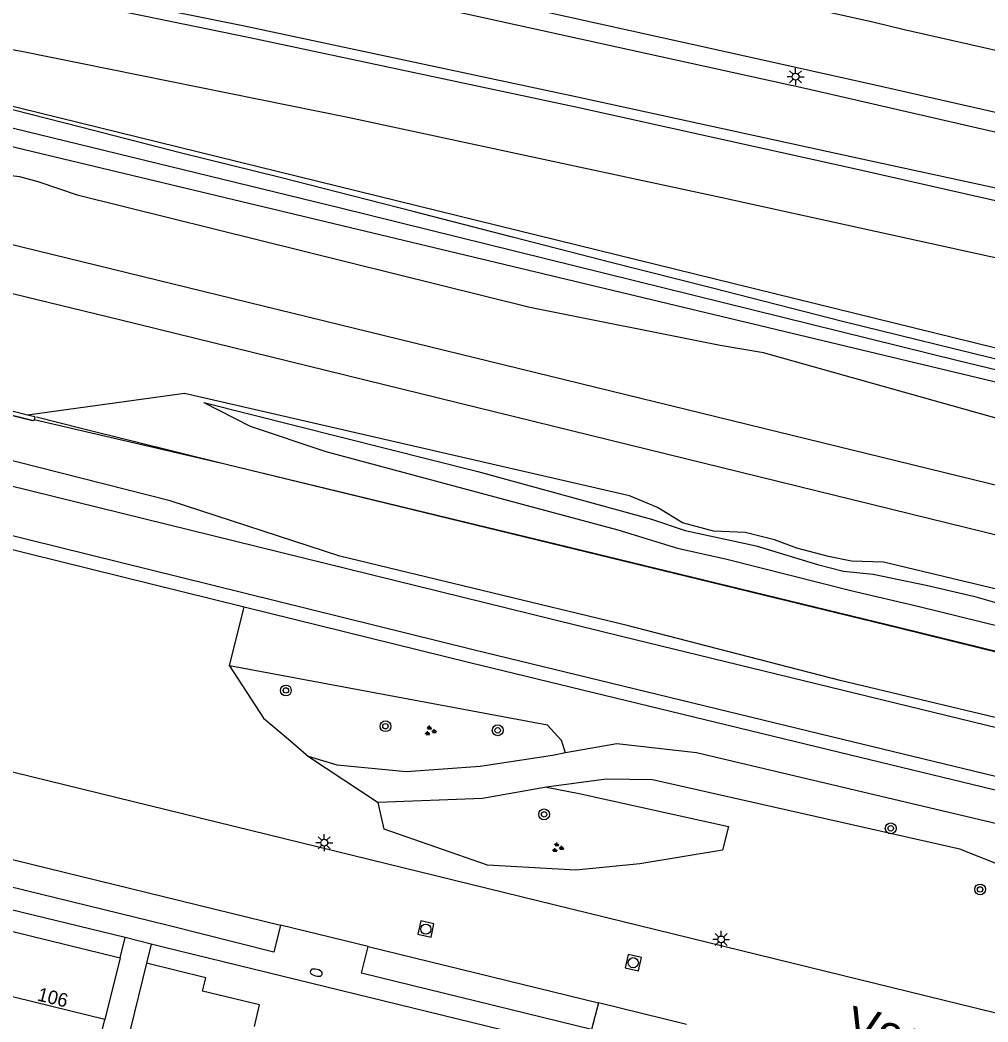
# Model space of a CAD drawing. Extents: x 125000 to 129004, y 397500 to 399008.
# Drawn here: x 126275.5 to 126346.7, y 398672.6 to 398746.2 of the extents above; entities that cross this region are included whole.
import ezdxf

# ---------------------------------------------------------------- set-up
doc = ezdxf.new("R2010")
doc.units = 0
for name, color, linetype in [('gg-afsc-erfafscheiding', 7, 'Continuous'), ('gg-afsc-geluidsscherm', 7, 'Continuous'), ('gg-afsc-hekwerk', 7, 'Continuous'), ('gg-anno-huisnummerreeks BGT', 7, 'Continuous'), ('gg-anno-openbare ruimte label', 7, 'Continuous'), ('gg-aspt-spoorlijn', 7, 'Continuous'), ('gg-bbg-hoofdgebouw', 7, 'Continuous'), ('gg-knt-BGT kruinlijn', 7, 'Continuous'), ('gg-knt-bovenkant onderkant talud', 7, 'Continuous'), ('gg-knt-verharding', 7, 'Continuous'), ('gg-knt-verharding nz', 7, 'Continuous'), ('gg-kntw-beschoeiing', 7, 'Continuous'), ('gg-kntw-bovenkant insteek waterloop', 7, 'Continuous'), ('gg-kntw-waterlijn', 7, 'Continuous'), ('gt-grn-groengrens', 7, 'Continuous'), ('gt-grn-groengrens NZ', 7, 'Continuous'), ('gt-grn-weggrens', 7, 'Continuous'), ('gt-symb-boom', 7, 'Continuous'), ('gt-symb-brandkraan', 7, 'Continuous'), ('gt-symb-groenvak', 7, 'Continuous'), ('gt-symb-lichtmast', 7, 'Continuous'), ('gt-symb-rioolschacht', 7, 'Continuous'), ('gx-grn-maaiveld', 7, 'Continuous')]:
    doc.layers.add(name, color=color, linetype=linetype)

# ---------------------------------------------------------------- blocks, each defined once
blk = doc.blocks.new('gt0-LMAST')
at = {"layer": 'gt-symb-lichtmast'}
for p, q in [((-0.182, 0.173), (-0.447, 0.438)), ((-0.005, 0.246), (-0.005, 0.621)), ((0.172, 0.173), (0.437, 0.438)), ((-0.255, -0.004), (-0.63, -0.004)), ((-0.182, -0.181), (-0.447, -0.446)), ((-0.005, -0.254), (-0.005, -0.629)), ((0.437, -0.446), (0.172, -0.181)), ((0.245, -0.004), (0.62, -0.004))]:
    blk.add_line(p, q, dxfattribs=at)
blk.add_circle((-0.005, -0.004), 0.25, dxfattribs=at)
blk = doc.blocks.new('gt0-BOOM')
at = {"layer": 'gt-symb-boom'}
for radius in [0.4, 0.2]:
    blk.add_circle((0, 0), radius, dxfattribs=at)
blk = doc.blocks.new('gt0-GRVAK')
at = {"layer": 'gt-symb-groenvak'}
for p, q in [((-0.11, 0.189), (-0.228, 0.24)), ((-0.182, 0.153), (0.088, 0.153)), ((-0.091, 0.211), (-0.156, 0.322)), ((-0.047, 0.214), (-0.047, 0.393)), ((-0.004, 0.211), (0.061, 0.322)), ((0.015, 0.189), (0.133, 0.24)), ((0.262, -0.052), (0.197, 0.059)), ((0.305, -0.049), (0.305, 0.13)), ((0.349, -0.052), (0.414, 0.059)), ((-0.245, -0.228), (-0.363, -0.177)), ((-0.318, -0.264), (-0.047, -0.264)), ((-0.226, -0.206), (-0.291, -0.095)), ((-0.183, -0.203), (-0.183, -0.024)), ((-0.139, -0.206), (-0.074, -0.095)), ((-0.12, -0.228), (-0.002, -0.177)), ((0.243, -0.074), (0.125, -0.023)), ((0.17, -0.11), (0.441, -0.11)), ((0.368, -0.074), (0.486, -0.023))]:
    blk.add_line(p, q, dxfattribs=at)
blk = doc.blocks.new('gt0-BR')
at = {"layer": 'gt-symb-brandkraan'}
for centre, radius, start, end in [((-0.244, 0), 0.206, 107.56694, 252.43307), ((0.599, -2.664), 3, 106.89205, 107.56694), ((0, -0.691), 0.938, 73.10799, 106.89205), ((-0.599, -2.664), 3, 72.43309, 73.10799), ((0.244, 0), 0.206, 287.56695, 72.43309), ((0.599, 2.664), 3, 252.43307, 253.10797), ((0, 0.691), 0.938, 253.10797, 286.89206), ((-0.599, 2.664), 3, 286.89206, 287.56695)]:
    blk.add_arc(centre, radius, start, end, dxfattribs=at)
blk = doc.blocks.new('gt0-RS')
at = {"layer": 'gt-symb-rioolschacht'}
blk.add_lwpolyline([(-0.5, -0.5), (0.5, -0.5), (0.5, 0.5), (-0.5, 0.5)], close=True, dxfattribs=at)
blk.add_circle((0, 0), 0.375, dxfattribs=at)

msp = doc.modelspace()

# ---------------------------------------------------------------- linework, layer by layer
at = {"layer": 'gg-afsc-erfafscheiding'}
msp.add_line((126281.332, 398670.926), (126281.776, 398672.75), dxfattribs=at)
at = {"layer": 'gg-afsc-geluidsscherm'}
for p, q in [((126276.085, 398717.186), (126198.598, 398736.329)), ((126276.551, 398716.762), (126201.404, 398735.327)), ((126276.623, 398717.053), (126276.085, 398717.186)), ((126276.572, 398716.845), (126276.551, 398716.762)), ((126276.623, 398717.053), (126276.572, 398716.845))]:
    msp.add_line(p, q, dxfattribs=at)
at = {"layer": 'gg-afsc-hekwerk'}
msp.add_line((126290.598, 398713.583), (126276.572, 398716.845), dxfattribs=at)
msp.add_line((126290.598, 398713.583), (126276.572, 398716.845), dxfattribs=at)
for points in [[(126478.281, 398689.433), (126382.649, 398712.624), (126375.311, 398714.467), (126360.517, 398718.068), (126336.139, 398724.037), (126326.363, 398726.54), (126319.088, 398728.391), (126311.753, 398730.283), (126304.448, 398732.151), (126294.671, 398734.65), (126287.326, 398736.483), (126279.994, 398738.361), (126272.657, 398740.229), (126265.307, 398742.089), (126257.968, 398743.95), (126253.076, 398745.2), (126226.172, 398751.986), (126225.411, 398760.232), (126216.755, 398759.327), (126189.205, 398756.689), (126182.228, 398757.509), (126178.713, 398758.294)], [(126478.281, 398689.433), (126382.649, 398712.624), (126375.311, 398714.467), (126360.517, 398718.068), (126336.139, 398724.037), (126326.363, 398726.54), (126319.088, 398728.391), (126311.753, 398730.283), (126304.448, 398732.151), (126294.671, 398734.65), (126287.326, 398736.483), (126279.994, 398738.361), (126272.657, 398740.229), (126265.307, 398742.089), (126257.968, 398743.95), (126253.076, 398745.2), (126250.039, 398745.963)], [(126290.787, 398713.537), (126280.023, 398716.206), (126276.737, 398717.043)], [(126437.616, 398677.701), (126422.794, 398681.33), (126400.564, 398686.743), (126385.92, 398690.309), (126340.355, 398701.515), (126315.051, 398707.672), (126290.787, 398713.537)]]:
    msp.add_lwpolyline(points, dxfattribs=at)
at = {"layer": 'gg-aspt-spoorlijn'}
for points in [[(126178.191, 398753.482), (126243.646, 398737.457), (126261.198, 398733.101), (126493.406, 398676.338), (126551.442, 398662.053), (126716.835, 398621.637), (126769.514, 398608.681), (126782.186, 398605.654), (126808.742, 398599.06), (126873.678, 398583.156), (126950.767, 398564.393)], [(126177.482, 398749.914), (126237.61, 398735.207), (126282.856, 398724.218), (126424.134, 398689.529), (126477.102, 398676.62), (126493.227, 398672.592), (126610.16, 398643.995), (126627.72, 398639.762), (126691.525, 398624.102), (126709.464, 398619.631), (126949.829, 398560.886)]]:
    msp.add_lwpolyline(points, dxfattribs=at)
at = {"layer": 'gg-bbg-hoofdgebouw'}
for p, q in [((126275.017, 398679.206), (126282.896, 398677.28)), ((126282.896, 398677.28), (126281.776, 398672.75)), ((126284.844, 398676.895), (126282.796, 398668.506)), ((126281.776, 398672.75), (126272.456, 398675.023))]:
    msp.add_line(p, q, dxfattribs=at)
msp.add_lwpolyline([(126292.775, 398672.233), (126293.16, 398673.809), (126288.96, 398674.834), (126289.203, 398675.804), (126284.844, 398676.895)], dxfattribs=at)
at = {"layer": 'gg-knt-BGT kruinlijn'}
for p, q in [((126289.054, 398718.11), (126309.217, 398713.035)), ((126309.217, 398713.035), (126321.982, 398709.528)), ((126321.982, 398709.528), (126324.462, 398708.703)), ((126324.462, 398708.703), (126329.694, 398707.567)), ((126329.694, 398707.567), (126334.2, 398706.198)), ((126334.2, 398706.198), (126336.104, 398705.716)), ((126336.104, 398705.716), (126338.285, 398705.486)), ((126338.285, 398705.486), (126342.189, 398704.681)), ((126342.189, 398704.681), (126345.662, 398703.878)), ((126345.662, 398703.878), (126350.14, 398702.584))]:
    msp.add_line(p, q, dxfattribs=at)
for points in [[(126234.799, 398756.282), (126234.868, 398756.675), (126250.685, 398754.157), (126270.454, 398750.185), (126291.935, 398745.845), (126316.422, 398740.62), (126337.453, 398736.023), (126353.193, 398732.621)], [(126355.401, 398731.102), (126337.004, 398735.278), (126316.431, 398739.841), (126292.451, 398744.923), (126270.29, 398749.486), (126250.519, 398753.384), (126234.799, 398756.282)]]:
    msp.add_lwpolyline(points, dxfattribs=at)
at = {"layer": 'gg-knt-bovenkant onderkant talud'}
for points in [[(126535.957, 398691.587), (126505.881, 398699.05), (126477.559, 398706.3), (126448.065, 398713.647), (126418.962, 398720.832), (126390.638, 398727.326), (126361.54, 398734.702), (126333.389, 398741.177), (126303.241, 398747.811), (126274.798, 398753.775), (126244.83, 398759.549)], [(126230.833, 398752.811), (126248.383, 398748.908), (126275.654, 398743.949), (126299.639, 398739.083), (126327.07, 398733.216), (126355.09, 398727.053)]]:
    msp.add_lwpolyline(points, dxfattribs=at)
at = {"layer": 'gg-knt-verharding'}
for p, q in [((126404.05, 398659.327), (126267.231, 398692.82)), ((126283.26, 398678.765), (126264.055, 398683.441)), ((126301.142, 398678.112), (126294.707, 398679.677)), ((126282.896, 398677.28), (126283.26, 398678.765)), ((126285.184, 398678.288), (126284.844, 398676.895)), ((126324.552, 398672.373), (126318.089, 398673.978))]:
    msp.add_line(p, q, dxfattribs=at)
for points in [[(126236.597, 398766.514), (126240.729, 398766.001), (126243.357, 398765.617), (126247.683, 398764.859), (126254.41, 398763.576), (126269.658, 398760.639), (126284.739, 398757.673), (126290.608, 398756.472), (126299.752, 398754.551), (126314.667, 398751.35), (126328.459, 398748.303), (126338.366, 398746.092), (126340.485, 398745.572), (126357.831, 398741.647)], [(126356.773, 398737.239), (126352.149, 398738.328), (126338.982, 398741.336), (126327.086, 398743.979), (126313.78, 398746.909), (126299.018, 398750.104), (126293.001, 398751.367), (126283.608, 398753.289), (126277.665, 398754.478), (126268.389, 398756.293), (126247.221, 398760.325), (126242.746, 398761.083), (126238.928, 398761.65), (126236.058, 398761.993), (126232.94, 398762.262), (126230.959, 398762.353)], [(126294.707, 398679.677), (126294.217, 398677.703), (126286.327, 398679.672), (126266.585, 398684.5), (126267.062, 398686.457)], [(126401.744, 398649.736), (126370.487, 398657.358), (126323.892, 398668.809), (126286.162, 398678.033), (126285.184, 398678.288)], [(126318.089, 398673.978), (126317.58, 398672.015), (126300.663, 398676.138), (126301.142, 398678.112)]]:
    msp.add_lwpolyline(points, dxfattribs=at)
at = {"layer": 'gg-knt-verharding nz'}
for p, q in [((126267.062, 398686.457), (126294.707, 398679.677)), ((126301.142, 398678.112), (126318.089, 398673.978))]:
    msp.add_line(p, q, dxfattribs=at)
at = {"layer": 'gg-kntw-beschoeiing'}
msp.add_lwpolyline([(126198.803, 398736.004), (126223.139, 398730.019), (126249.766, 398723.428), (126276.459, 398716.8)], dxfattribs=at)
at = {"layer": 'gg-kntw-bovenkant insteek waterloop'}
msp.add_line((126245.491, 398714.574), (126292.025, 398703.085), dxfattribs=at)
for points in [[(126299.052, 398706.82), (126286.589, 398710.877), (126273.612, 398714.173), (126205.198, 398730.806)], [(126884.78, 398555.055), (126883.859, 398556.325), (126882.317, 398558.95), (126881.397, 398561.406), (126880.656, 398563.893), (126880.292, 398564.441), (126879.702, 398564.704), (126835.226, 398575.342), (126811.696, 398581.072), (126777.541, 398589.594), (126703.282, 398607.867), (126666.097, 398616.844), (126628.82, 398626.095), (126585.331, 398636.579), (126532.543, 398649.474), (126439.89, 398672.318), (126413.91, 398678.645), (126371.611, 398689.132), (126335.87, 398697.677), (126320.19, 398701.725), (126299.052, 398706.82)], [(126292.025, 398703.085), (126308.622, 398698.988), (126334.998, 398692.585), (126398.758, 398677.173), (126416.244, 398672.929)]]:
    msp.add_lwpolyline(points, dxfattribs=at)
at = {"layer": 'gg-kntw-waterlijn'}
msp.add_line((126243.045, 398716.208), (126289.637, 398704.705), dxfattribs=at)
for points in [[(126883.756, 398554.584), (126880.055, 398560.293), (126879.898, 398563.062), (126879.574, 398563.639), (126797.66, 398583.721), (126685.639, 398611.52), (126682.195, 398612.211), (126648.017, 398620.572), (126585.914, 398635.811), (126503.077, 398656.117), (126501.543, 398656.238), (126379.063, 398686.457), (126319.783, 398700.897), (126277.973, 398711.201), (126206.215, 398728.88), (126204.896, 398727.907)], [(126289.637, 398704.705), (126308.86, 398699.959), (126335.233, 398693.557), (126398.993, 398678.145), (126416.48, 398673.901)]]:
    msp.add_lwpolyline(points, dxfattribs=at)
at = {"layer": 'gt-grn-groengrens'}
msp.add_line((126296.759, 398692.082), (126301.868, 398688.689), dxfattribs=at)
for points in [[(126290.952, 398698.738), (126293.438, 398694.903), (126295.275, 398693.365), (126296.759, 398692.082)], [(126315.668, 398692.34), (126315.36, 398693.264), (126314.328, 398694.395), (126290.952, 398698.738)], [(126353.011, 398681.217), (126352.504, 398682.016), (126350.593, 398684.866), (126348.308, 398686.917), (126325.293, 398692.361), (126319.444, 398693.017), (126315.668, 398692.34)], [(126315.668, 398692.34), (126314.695, 398692.165), (126309.395, 398691.353), (126303.937, 398690.964), (126298.865, 398691.446), (126296.759, 398692.082)], [(126456.368, 398646.549), (126457.531, 398651.299), (126457.312, 398653.173), (126452.206, 398660.166), (126446.763, 398661.408), (126437.604, 398661.105), (126424.5, 398658.511), (126420.672, 398659.056), (126400.635, 398664.263), (126397.533, 398665.499), (126394.722, 398667.479), (126391.948, 398669.051), (126389.419, 398669.199), (126381.253, 398668.904), (126374.631, 398669.08), (126362.044, 398672.033), (126357.278, 398673.586), (126353.232, 398676.669), (126350.519, 398680.566), (126348.113, 398683.897), (126344.654, 398685.265), (126322.066, 398690.378), (126318.659, 398690.426), (126314.271, 398689.815)], [(126314.271, 398689.815), (126316.659, 398689.366), (126327.646, 398686.938), (126327.2, 398685.183), (126321.117, 398684.194), (126316.431, 398683.716), (126309.917, 398684.083), (126302.32, 398686.731), (126301.868, 398688.689)], [(126314.271, 398689.815), (126309.55, 398689.001), (126301.868, 398688.689)]]:
    msp.add_lwpolyline(points, dxfattribs=at)
at = {"layer": 'gt-grn-groengrens NZ'}
msp.add_line((126290.952, 398698.738), (126292.025, 398703.085), dxfattribs=at)
at = {"layer": 'gt-grn-weggrens'}
msp.add_line((126285.184, 398678.288), (126283.26, 398678.765), dxfattribs=at)
at = {"layer": 'gx-grn-maaiveld'}
for points in [[(126517.497, 398677.814), (126400.313, 398706.597), (126396.799, 398707.75), (126383.602, 398710.908), (126345.975, 398719.917), (126221.621, 398749.692), (126215.993, 398751.167), (126216.09, 398751.603), (126226.82, 398750.049), (126299.121, 398732.422), (126344.548, 398721.203), (126389.267, 398710.393), (126397.112, 398708.435), (126402.229, 398706.918), (126472.698, 398689.698)], [(126447.8, 398692.217), (126400.207, 398704.175), (126397.776, 398705.116), (126395.551, 398705.693), (126391.775, 398706.027), (126354.409, 398714.968), (126330.231, 398721.775), (126327.029, 398722.308), (126313.032, 398725.107), (126279.836, 398733.331), (126276.862, 398734.35), (126275.531, 398734.71), (126273.756, 398734.906), (126271.075, 398735.361), (126241.581, 398742.505), (126212.579, 398749.735)], [(126908.682, 398585.125), (126607.764, 398658.104), (126256.414, 398744.44), (126250.039, 398745.963)], [(126443.099, 398681.058), (126397.299, 398692.138), (126394.431, 398692.283), (126393.17, 398692.562), (126391.39, 398693.212), (126389.409, 398694.338), (126339.044, 398706.373), (126336.697, 398706.439), (126335, 398706.777), (126332.674, 398707.401), (126331.021, 398708.02), (126328.877, 398708.555), (126326.54, 398708.664), (126324.256, 398709.274), (126322.432, 398710.403), (126320.362, 398711.253), (126287.646, 398718.787), (126276.085, 398717.186)], [(126289.054, 398718.11), (126292.47, 398716.367), (126298.038, 398714.503), (126319.516, 398708.76), (126323.901, 398707.408), (126327.532, 398706.601), (126336.636, 398704.294), (126341.675, 398703.114), (126383.255, 398692.89), (126389.435, 398691.117), (126405.292, 398687.489), (126411.075, 398686.095), (126441.45, 398678.458)], [(126945.927, 398557.564), (126940.252, 398557.417), (126936.408, 398555.941), (126907.634, 398563.051), (126876.581, 398570.191), (126834.489, 398580.656), (126763.757, 398597.745), (126719.035, 398608.855), (126669.566, 398620.853), (126626.549, 398631.511), (126534.826, 398653.762), (126386.268, 398690.139), (126340.179, 398701.514), (126290.598, 398713.583)]]:
    msp.add_lwpolyline(points, dxfattribs=at)

# ---------------------------------------------------------------- block references
at = {"layer": 'gt-symb-boom'}
for p in [(126295.09, 398696.936), (126302.419, 398694.309), (126310.674, 398694.009), (126314.086, 398687.827), (126339.582, 398686.798), (126346.158, 398682.306)]:
    msp.add_blockref('gt0-BOOM', p, dxfattribs=at)
at = {"layer": 'gt-symb-brandkraan', "rotation": -14.119602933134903}
msp.add_blockref('gt0-BR', (126297.329, 398676.189), dxfattribs=at)
at = {"layer": 'gt-symb-groenvak'}
for p in [(126305.703, 398693.96), (126315.07, 398685.374)]:
    msp.add_blockref('gt0-GRVAK', p, dxfattribs=at)
at = {"layer": 'gt-symb-lichtmast'}
for p in [(126332.586, 398742.074), (126297.917, 398685.747), (126327.115, 398678.636)]:
    msp.add_blockref('gt0-LMAST', p, dxfattribs=at)
at = {"layer": 'gt-symb-rioolschacht'}
for p, rotation in [((126305.389, 398679.389), -12.646853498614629), ((126320.647, 398676.918), -13.299584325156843)]:
    msp.add_blockref('gt0-RS', p, dxfattribs=dict(at, rotation=rotation))

# ---------------------------------------------------------------- texts
at = {"layer": 'gg-anno-huisnummerreeks BGT'}
msp.add_text('106', height=1, rotation=346.3, dxfattribs=at).set_placement((126276.754, 398674.148))
at = {"layer": 'gg-anno-openbare ruimte label'}
msp.add_text('Voerendaalstraat', height=2.5, rotation=346, dxfattribs=at).set_placement((126336.192, 398671.351))

doc.saveas('drawing.dxf')
